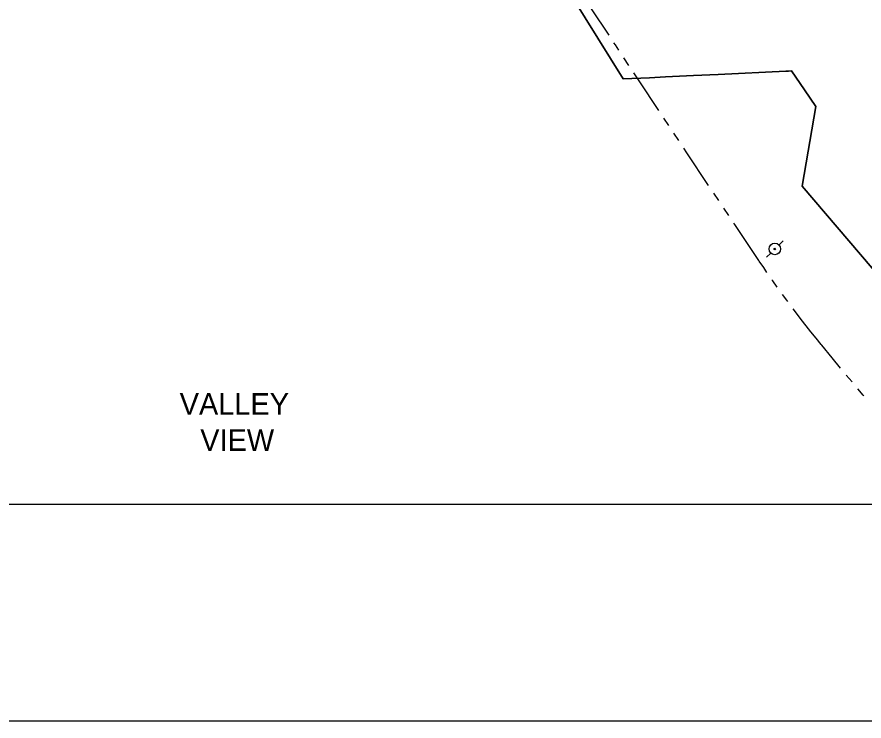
# Model space of a CAD drawing. Extents: x -25029 to 2274964, y -81170 to 687028.
# Drawn here: x 389 to 1564, y -69048 to -68073 of the extents above; entities that cross this region are included whole.
import ezdxf

# ---------------------------------------------------------------- set-up
doc = ezdxf.new("R2010")
doc.units = 0
for name, color, linetype in [('60', 7, 'Continuous'), ('CITY-NAME', 7, 'Continuous'), ('DIVISIONS', 7, 'Continuous'), ('DV_X_Corp_Line', 7, 'Continuous'), ('TI_BORDER', 7, 'Continuous'), ('TRANSPWRLN', 7, 'Continuous')]:
    doc.layers.add(name, color=color, linetype=linetype)

msp = doc.modelspace()

# ---------------------------------------------------------------- linework, layer by layer
at = {"layer": '60'}
msp.add_lwpolyline([(251.6, -64748.4), (5251.6, -64748.4), (5251.6, -68748.4), (251.6, -68748.4)], close=True, dxfattribs=at)
at = {"layer": 'DIVISIONS'}
for p, q in [((1237.6, -68139.7), (1230.7, -68129.2)), ((1292.8, -68223), (1285.9, -68212.6)), ((1306.7, -68243.8), (1299.7, -68233.4)), ((1362.1, -68327), (1355.2, -68316.6)), ((1376, -68347.8), (1369.1, -68337.4)), ((1547.1, -68578.4), (1539.1, -68568.8))]:
    msp.add_line(p, q, dxfattribs=at)
for points in [[(1210, -68097.9), (1185.8, -68061.2), (1175.7, -68045.7)], [(1223.8, -68118.8), (1218.8, -68111.2), (1216.9, -68108.4)], [(1279, -68202.2), (1251.8, -68161.1), (1244.5, -68150.1)], [(1348.2, -68306.3), (1318, -68260.9), (1313.6, -68254.2)], [(1417.8, -68410.1), (1384.4, -68360.4), (1383, -68358.2)], [(1428.9, -68426.5), (1424.5, -68420), (1418.3, -68410.8), (1417.8, -68410.1)], [(1443.3, -68446.9), (1437.1, -68438.2), (1436, -68436.7)], [(1458, -68467.1), (1456.5, -68465.1), (1450.6, -68457.1)], [(1504, -68526.3), (1497.1, -68517.7), (1490.1, -68509.1), (1483.3, -68500.4), (1476.5, -68491.7), (1469.8, -68482.9), (1465.5, -68477.2)], [(1531.1, -68559.2), (1519.3, -68544.9), (1505.1, -68527.6), (1504, -68526.3)], [(1563.2, -68597.6), (1562.3, -68596.5), (1555.2, -68588)]]:
    msp.add_lwpolyline(points, dxfattribs=at)
at = {"layer": 'DV_X_Corp_Line'}
for p, q in [((1229.8, -68158.4), (1132.5, -68002.3)), ((1229.8, -68158.4), (1132.5, -68002.3)), ((1132.5, -68002.3), (1229.8, -68158.4)), ((1132.5, -68002.3), (1229.8, -68158.4)), ((1455.4, -68147.8), (1361.6, -68152.2)), ((1455.4, -68147.8), (1361.6, -68152.2)), ((1361.6, -68152.2), (1455.4, -68147.8)), ((1361.6, -68152.2), (1455.4, -68147.8)), ((1459, -68147.6), (1455.4, -68147.8)), ((1459, -68147.6), (1455.4, -68147.8)), ((1455.4, -68147.8), (1459, -68147.6)), ((1455.4, -68147.8), (1459, -68147.6)), ((1462.9, -68147.4), (1459, -68147.6)), ((1462.9, -68147.4), (1459, -68147.6)), ((1459, -68147.6), (1462.9, -68147.4)), ((1459, -68147.6), (1462.9, -68147.4)), ((1481, -68173.5), (1462.9, -68147.4)), ((1481, -68173.5), (1462.9, -68147.4)), ((1462.9, -68147.4), (1481, -68173.5)), ((1462.9, -68147.4), (1481, -68173.5)), ((1266, -68156.7), (1229.8, -68158.4)), ((1266, -68156.7), (1229.8, -68158.4)), ((1229.8, -68158.4), (1266, -68156.7)), ((1229.8, -68158.4), (1266, -68156.7)), ((1288.4, -68155.7), (1266, -68156.7)), ((1288.4, -68155.7), (1266, -68156.7)), ((1266, -68156.7), (1288.4, -68155.7)), ((1266, -68156.7), (1288.4, -68155.7)), ((1327, -68153.8), (1288.4, -68155.7)), ((1327, -68153.8), (1288.4, -68155.7)), ((1288.4, -68155.7), (1327, -68153.8)), ((1288.4, -68155.7), (1327, -68153.8)), ((1361.6, -68152.2), (1327, -68153.8)), ((1361.6, -68152.2), (1327, -68153.8)), ((1327, -68153.8), (1361.6, -68152.2)), ((1327, -68153.8), (1361.6, -68152.2)), ((1497, -68196.5), (1481, -68173.5)), ((1497, -68196.5), (1481, -68173.5)), ((1481, -68173.5), (1497, -68196.5)), ((1481, -68173.5), (1497, -68196.5)), ((1477.7, -68306.9), (1497, -68196.5)), ((1477.7, -68306.9), (1497, -68196.5)), ((1497, -68196.5), (1477.7, -68306.9)), ((1497, -68196.5), (1477.7, -68306.9)), ((1672.6, -68535.2), (1477.7, -68306.9)), ((1672.6, -68535.2), (1477.7, -68306.9)), ((1477.7, -68306.9), (1672.6, -68535.2)), ((1477.7, -68306.9), (1672.6, -68535.2))]:
    msp.add_line(p, q, dxfattribs=at)
at = {"layer": 'TI_BORDER'}
msp.add_lwpolyline([(-48.4, -64448.4), (6951.6, -64448.4), (6951.6, -69048.4), (-48.4, -69048.4)], close=True, dxfattribs=at)
at = {"layer": 'TRANSPWRLN'}
for p, q in [((1445.5, -68388.6), (1451.3, -68382.8)), ((1428.5, -68405.6), (1434.3, -68399.8))]:
    msp.add_line(p, q, dxfattribs=at)
for centre, radius in [((1439.9, -68394.1), 8.01), ((1439.9, -68394.2), 1)]:
    msp.add_circle(centre, radius, dxfattribs=at)

# ---------------------------------------------------------------- texts
at = {"layer": 'CITY-NAME'}
for s, p in [('VALLEY', (614.6, -68623.9)), ('VIEW', (643.1, -68673.9))]:
    msp.add_text(s, height=30, dxfattribs=at).set_placement(p)

doc.saveas('drawing.dxf')
